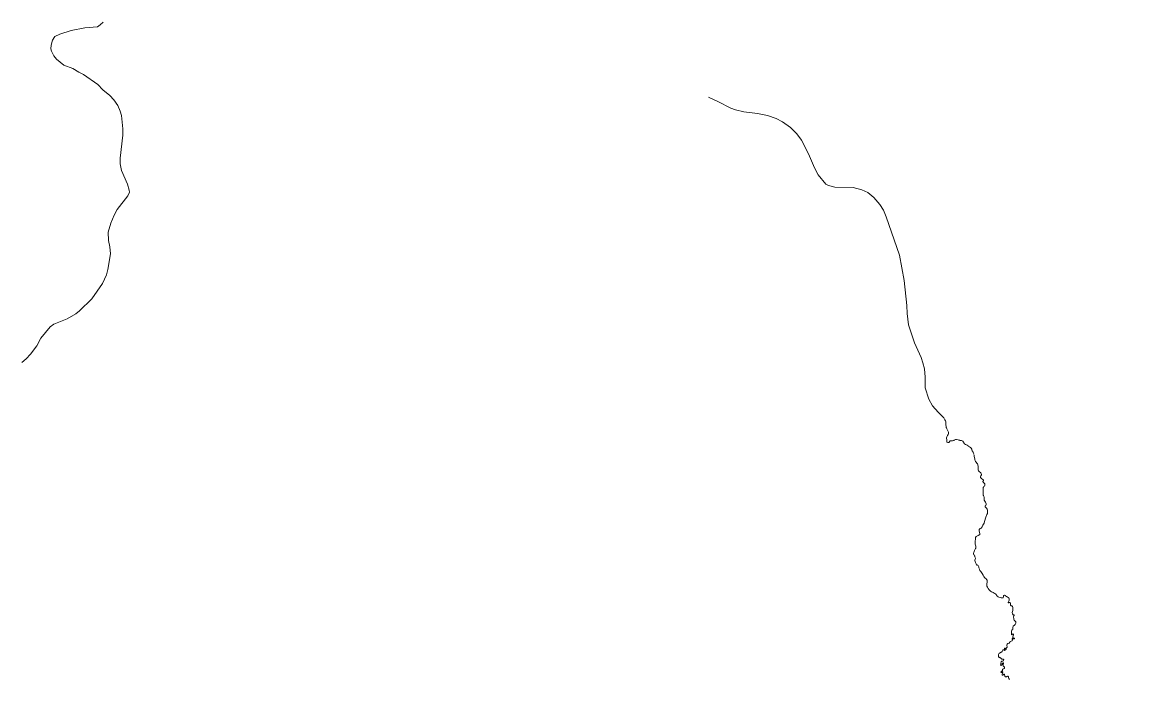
# Model space of a CAD drawing. Extents: x -1643653 to 4543381, y 1624270 to 13878484.
# Drawn here: x 611206 to 613171, y 8910770 to 8911918 of the extents above; entities that cross this region are included whole.
import ezdxf

# ---------------------------------------------------------------- set-up
doc = ezdxf.new("R2010")
doc.units = 0
doc.header["$LTSCALE"] = 200
doc.layers.add('1', color=7, linetype='Continuous', lineweight=13)
doc.layers.add('6', color=7, linetype='Continuous', lineweight=13)

msp = doc.modelspace()

# ---------------------------------------------------------------- linework, layer by layer
at = {"layer": '1', "lineweight": 25}
msp.add_spline([(814781, 9009175.5), (814787.2, 9009173.4), (814796.9, 9009173.4), (814799.4, 9009172.4), (814805.1, 9009174.5), (814805.6, 9009176.5), (814811.7, 9009179.5), (814811.7, 9009179.5), (814801.5, 9009181), (814790.7, 9009181.5), (814784.1, 9009183.1), (814777.4, 9009185.1), (814778.4, 9009175.5)], degree=3, dxfattribs=at)
at = {"layer": '6'}
for points in [[(611346.6, 8911918.6), (611341.8, 8911913.5), (611336.8, 8911909.9), (611314.8, 8911908.6), (611290.6, 8911903.9), (611270.9, 8911897.5), (611262.2, 8911893.5), (611258, 8911886.6), (611255.8, 8911878.4), (611255.1, 8911871.9), (611256.3, 8911867.8), (611260.7, 8911859.5), (611265.5, 8911853.4), (611278.1, 8911843.3), (611294, 8911837.2), (611304.4, 8911830.6), (611312.3, 8911826.8), (611337.4, 8911809.1), (611346.5, 8911800.1), (611358.8, 8911790), (611365.5, 8911782.4)], [(611365.5, 8911782.4), (611372.5, 8911772.3), (611376.6, 8911762.8), (611378.7, 8911755.3), (611381.2, 8911731.8), (611381, 8911720.4), (611376.7, 8911680.5), (611376.8, 8911670.6), (611379.1, 8911658.8), (611389.3, 8911634.7), (611392.4, 8911624.7), (611392.8, 8911620.8), (611390.2, 8911614.4), (611371.5, 8911590.3), (611366.1, 8911580.4), (611360.3, 8911566.7), (611355.8, 8911550.8), (611356.1, 8911536.6), (611358.7, 8911525.1), (611359.8, 8911512.8), (611355.3, 8911485.4), (611352.6, 8911476.1), (611345.4, 8911461.1), (611327.1, 8911434.5), (611305.5, 8911413.2), (611299.2, 8911408.2), (611283.9, 8911399.1), (611260.6, 8911389.7), (611254.3, 8911385.1), (611238.1, 8911365.5), (611230.6, 8911352.3), (611219.7, 8911337.7), (611212.4, 8911329.5), (611204.8, 8911322.9)], [(612405.4, 8911786.9), (612421.9, 8911779.7), (612444.2, 8911767.9), (612452.9, 8911764.7), (612467, 8911761.3), (612491.4, 8911758.4), (612508.9, 8911754.9), (612524, 8911749.8), (612535, 8911743.9), (612548.6, 8911733.8), (612559.7, 8911722.7), (612568.1, 8911711.9), (612580.6, 8911688.2), (612590.9, 8911663.6), (612597.2, 8911651.2), (612610.8, 8911634.7), (612615.1, 8911632.4), (612626.2, 8911629.9), (612658.6, 8911628.8), (612673.5, 8911625.1), (612683.9, 8911620.1), (612694.8, 8911611.3), (612705, 8911599.6), (612711.5, 8911589.3), (612716.3, 8911577.6), (612739.5, 8911510.5), (612747.7, 8911466.3), (612752.2, 8911422.9), (612752.6, 8911408.8), (612755.4, 8911389), (612765.9, 8911357.3), (612777.4, 8911331.4), (612780.4, 8911322.6), (612782.9, 8911311.6), (612784.4, 8911297.5), (612784.2, 8911278.4), (612790.5, 8911258.6), (612797.4, 8911247.3), (612807.2, 8911235.8), (612817.1, 8911225.9)], [(612817.1, 8911225.9), (612817.4, 8911225), (612818, 8911223.9), (612818.6, 8911222.4), (612819.6, 8911220.8), (612820.4, 8911219.5), (612820.6, 8911218.7), (612820.6, 8911217.4), (612820.3, 8911215.9), (612820.2, 8911213.9), (612820.4, 8911213), (612821.1, 8911211.6), (612821.3, 8911210.5), (612821, 8911209.4)], [(612821, 8911209.4), (612821.6, 8911208.3), (612822.4, 8911206.7), (612823.2, 8911204.4), (612824.9, 8911200.9), (612825.3, 8911199.8), (612825.2, 8911198.6), (612824.6, 8911197.1), (612823.1, 8911195.1), (612822, 8911193.1), (612821.4, 8911190.8), (612822.3, 8911187), (612822.3, 8911184.5), (612822.3, 8911183.5)], [(612822.3, 8911183.6), (612823.9, 8911183.1), (612824.8, 8911183), (612825.5, 8911183.1), (612826.4, 8911183.6), (612827.5, 8911185), (612828.1, 8911185.7), (612829, 8911186), (612830.5, 8911186), (612832.3, 8911185.9), (612834.3, 8911186.6), (612835.2, 8911187), (612837.1, 8911188), (612838.2, 8911188.2), (612839.3, 8911188), (612841.9, 8911187.6), (612843.1, 8911187.2), (612844.3, 8911186.8), (612845.2, 8911186.6)], [(612845.8, 8911186.4), (612847.8, 8911186.2), (612848.8, 8911185.9), (612850.1, 8911185.3), (612851.1, 8911183.4), (612851.8, 8911182.1), (612853.2, 8911180.4), (612854.8, 8911179.4), (612856.6, 8911178.8), (612858, 8911178), (612859.3, 8911176.8), (612860.2, 8911175.8), (612861.6, 8911175.2), (612863.6, 8911174.4), (612864.9, 8911173.1), (612865.7, 8911171.2), (612866, 8911169.8), (612866.6, 8911168.1), (612868, 8911166.1), (612868.8, 8911164.7), (612869.4, 8911162.7), (612869.5, 8911162.2)], [(612870, 8911160.6), (612870.2, 8911158.5), (612871, 8911154.3), (612871.2, 8911152.6), (612871.6, 8911151.3), (612872.5, 8911149.8), (612875.7, 8911145.6), (612876.6, 8911143.7), (612876.9, 8911140.7), (612877, 8911138.6), (612877, 8911136), (612877.1, 8911134.4), (612877.8, 8911133.5), (612878.8, 8911132.1), (612881.5, 8911129.7), (612882.5, 8911128.8), (612882.8, 8911126.8), (612882.6, 8911126.4), (612881.7, 8911124.8), (612881, 8911123.3), (612881, 8911122.3), (612881.3, 8911121.4), (612882.3, 8911120.3), (612883.6, 8911119.2), (612885, 8911118.3), (612885.8, 8911117.8), (612886.2, 8911116.9), (612886.3, 8911116), (612885.4, 8911114.6), (612885.2, 8911114.1), (612885.6, 8911113.2), (612886.1, 8911112.8), (612886.9, 8911112.2), (612887.6, 8911111.8), (612888.3, 8911111.2), (612888.6, 8911110.8), (612888.7, 8911110.1), (612888.7, 8911109.2), (612888.5, 8911108.4), (612887.9, 8911106.8), (612887.2, 8911106.1), (612886.2, 8911105), (612885.7, 8911103.9), (612885.5, 8911103.1), (612885.7, 8911101.4), (612886, 8911100.1), (612886, 8911096.1)], [(612886, 8911096.1), (612886, 8911095.7), (612885.7, 8911092.9), (612885.7, 8911091.7), (612885.9, 8911090.9), (612886.2, 8911089.9), (612886.9, 8911088.7), (612887.5, 8911087), (612887.5, 8911085.5), (612887.3, 8911084.3), (612887.3, 8911083.3), (612887.7, 8911082.1), (612888.8, 8911080.4), (612889.9, 8911078.4), (612890.8, 8911075.4), (612890.9, 8911074.4), (612890.3, 8911072.9), (612889.5, 8911072.2), (612889.2, 8911071.4), (612889.4, 8911070.4), (612890, 8911069.6), (612891.6, 8911068.2), (612893, 8911066.1), (612893.2, 8911064.9), (612893.2, 8911062.9), (612893.2, 8911061.3), (612893.3, 8911060.2), (612893.2, 8911058.7), (612892.1, 8911056.8), (612890.5, 8911052.5), (612888.3, 8911044.8), (612887.3, 8911042), (612885.3, 8911038), (612883.9, 8911035.1), (612882.5, 8911033.2), (612880.3, 8911032.3), (612879.2, 8911031.5), (612878.8, 8911030.7), (612878.8, 8911029.7), (612878.8, 8911028.4), (612879.6, 8911025.6), (612880.2, 8911023.6), (612880.1, 8911022.8), (612879.7, 8911022.1), (612879.1, 8911021.3), (612877.8, 8911020.6), (612876.9, 8911020.3), (612875.7, 8911019.9), (612873.7, 8911018.5), (612872.5, 8911016.7), (612872.3, 8911013), (612871.7, 8911010.8), (612871.5, 8911009.2), (612871.5, 8911007.4), (612871.6, 8911006.2), (612872, 8911005.1), (612872.5, 8911003.1), (612873, 8911001.7), (612872.9, 8911000.1), (612872.7, 8910998.3), (612872.1, 8910997.4), (612871.8, 8910996.5), (612870.5, 8910994.1), (612869.2, 8910990.6), (612868.7, 8910989.1), (612868.6, 8910988.1), (612869.5, 8910986.6), (612870, 8910986.1), (612870.8, 8910984.9), (612871.2, 8910984.1), (612871.4, 8910982.9), (612871.7, 8910981.6), (612872.1, 8910980.7), (612872.2, 8910979.9), (612871.8, 8910978.7), (612871.1, 8910977.3), (612871.1, 8910976.3), (612871.5, 8910974.7), (612872.4, 8910973.2), (612873.5, 8910970.8), (612874.1, 8910968.9), (612874.6, 8910968.5), (612875.2, 8910968.6), (612875.7, 8910968.5), (612876.9, 8910968), (612877.6, 8910966.4), (612878, 8910965.1), (612878.2, 8910963.9), (612879.1, 8910961.1), (612880, 8910959.1), (612881.5, 8910957.1), (612884, 8910953.5), (612886, 8910950.8), (612887.1, 8910948.4), (612888.1, 8910946.9), (612889.3, 8910945.7), (612891.2, 8910944.1), (612892.2, 8910942.9), (612892.5, 8910941.8), (612892.8, 8910940.3), (612892.8, 8910939.2)], [(612892.8, 8910939.2), (612892.5, 8910938), (612892, 8910936.1), (612891.9, 8910933.6), (612892.3, 8910931.7), (612893.3, 8910929.9), (612894.7, 8910927.6), (612896.3, 8910925.2), (612898.7, 8910923), (612900.5, 8910921.5), (612901.9, 8910920.9), (612903.3, 8910920.3), (612905.2, 8910919.5), (612906.3, 8910918.5), (612908, 8910917.3), (612909.5, 8910915.3), (612910.4, 8910913.9), (612912.2, 8910913.1), (612913.4, 8910912.4), (612915.2, 8910911.6), (612917, 8910911.1), (612918, 8910910.9), (612919.8, 8910910.9), (612920.8, 8910911.3), (612921, 8910911.8), (612921.2, 8910912.6), (612921.2, 8910913.6), (612921.1, 8910914.2), (612921.6, 8910915), (612922.3, 8910915.8), (612922.8, 8910915.8), (612924, 8910915.4), (612925, 8910914.6), (612926.6, 8910913.2), (612928, 8910912.6), (612929.2, 8910911.8), (612930.2, 8910911.3), (612930.6, 8910911), (612931, 8910910.2), (612931.2, 8910908.8), (612931.2, 8910907.2), (612930.8, 8910905.6), (612930, 8910904.3), (612929.8, 8910903.6), (612929.7, 8910903), (612929.7, 8910902.6), (612930.1, 8910902.2), (612930.5, 8910902.2), (612931.1, 8910902.5), (612931.5, 8910902.7), (612932.4, 8910902.8), (612932.9, 8910902.7), (612933.5, 8910902.1), (612933.5, 8910900.6), (612933.5, 8910899.2), (612933.7, 8910898.3), (612934.1, 8910897.7), (612934.8, 8910897.4), (612935.7, 8910897.2), (612936.4, 8910896.8), (612937.1, 8910896.1), (612937.5, 8910895), (612937.7, 8910893.2), (612937.9, 8910890.7), (612937.7, 8910888.7), (612937.3, 8910887.1), (612936.7, 8910885.7), (612936.4, 8910884.7), (612937, 8910883.8), (612937.3, 8910883.4), (612937.4, 8910882.7), (612937.4, 8910882.1), (612937.5, 8910881.7), (612938, 8910881.3), (612938.7, 8910881.5), (612939.3, 8910881.6), (612940, 8910881.1), (612939.7, 8910880.3), (612939.3, 8910879.9), (612939, 8910878.4), (612938.9, 8910876.9), (612939.1, 8910875.8), (612939.3, 8910875), (612939.5, 8910873.6), (612939.9, 8910872.2), (612940.3, 8910871.4), (612941.8, 8910870.4), (612942.5, 8910869.8), (612942.9, 8910869.2), (612943, 8910868.4), (612942.9, 8910867), (612942.5, 8910865.5), (612941.6, 8910864.4), (612940.6, 8910863.4), (612938.5, 8910861.4), (612938.1, 8910860.8), (612937.9, 8910859.8), (612937.9, 8910858.4), (612937.8, 8910857.7), (612937.7, 8910856.6), (612937.5, 8910855.9)], [(612937.5, 8910855.9), (612936.5, 8910855.3), (612935.9, 8910854.3), (612935.5, 8910853.3), (612935.6, 8910851.6), (612935.5, 8910849.7), (612935.3, 8910847.8), (612935.5, 8910847), (612935.9, 8910846.6), (612936.3, 8910846.8), (612936.8, 8910847.3), (612937.2, 8910847.6), (612937.9, 8910847.9), (612938.5, 8910847.8), (612938.8, 8910847.2), (612939, 8910846.5), (612938.4, 8910844.6), (612937.7, 8910843), (612937.5, 8910842.2), (612937.5, 8910841.6), (612937.9, 8910841.1), (612938.3, 8910841.1), (612938.8, 8910841.1), (612940.1, 8910840.8), (612940.3, 8910840.4), (612940.3, 8910839.8), (612939.7, 8910839.6), (612938.9, 8910839.6), (612938.1, 8910839.8), (612937.2, 8910840.1), (612936.6, 8910840.2), (612936.3, 8910839.8), (612936.4, 8910839), (612936.9, 8910838.1), (612937.3, 8910836.9), (612936.7, 8910836), (612935.8, 8910836), (612934.5, 8910835.4), (612933.3, 8910835), (612932.8, 8910834.5), (612932.2, 8910833.6), (612931.2, 8910831.8), (612928.7, 8910831.4), (612927.6, 8910830.3), (612927.2, 8910828.9), (612927.1, 8910827.7), (612927.6, 8910825.7), (612927.8, 8910825.1), (612927.6, 8910824.5), (612927.1, 8910824), (612926.3, 8910823.6), (612926.1, 8910822.9), (612926.2, 8910822.3), (612926.4, 8910821.5), (612926.1, 8910821.2), (612925.9, 8910821.2), (612925.6, 8910821.5), (612925.1, 8910822), (612924.7, 8910822.3), (612924.5, 8910822.6), (612924.1, 8910822.8), (612923.6, 8910822.8), (612923.1, 8910822.6), (612923, 8910822.1), (612923.2, 8910821.4), (612923.5, 8910820.8), (612923.9, 8910820.1), (612924.1, 8910819.7), (612924, 8910819.3), (612923.6, 8910819), (612923.2, 8910819.1), (612922.8, 8910819.5), (612922, 8910820.1), (612921.6, 8910820.4), (612921.1, 8910820.4), (612920.5, 8910820.1), (612920, 8910819.4), (612919, 8910817.4), (612917.9, 8910816.3), (612917, 8910815.9), (612914.6, 8910814.4), (612913.7, 8910814.1), (612912.9, 8910813.4), (612912.3, 8910811.9), (612912.4, 8910809.3), (612912.5, 8910808.5), (612913.1, 8910807.8), (612913.4, 8910807.3), (612913.9, 8910806.9), (612914.8, 8910806.6), (612915.5, 8910806.3), (612916.3, 8910806.1), (612916.7, 8910805.6), (612917.3, 8910804.8), (612917.7, 8910804.2), (612918.1, 8910803.9), (612918.5, 8910803.7), (612919, 8910803.6), (612919.5, 8910803.7), (612920.1, 8910803.9), (612920.5, 8910804)], [(612920.5, 8910804), (612921, 8910804), (612921.5, 8910803.5), (612921.8, 8910802.7), (612921.5, 8910801.5), (612921.2, 8910801.1), (612920.3, 8910800.4), (612919.7, 8910800.2), (612918.6, 8910800.1), (612918, 8910800), (612917.5, 8910799.4), (612917.1, 8910799.1), (612916.9, 8910798.1), (612917, 8910796.9), (612916.8, 8910796.3), (612916.5, 8910795.6), (612916.4, 8910794.9), (612916.2, 8910794), (612916.5, 8910793.5), (612917, 8910793), (612917.8, 8910793.2), (612918.5, 8910794), (612919.3, 8910795.5), (612919.6, 8910796.3), (612919.9, 8910797.1), (612920.4, 8910797.3), (612920.9, 8910797.2), (612921.2, 8910796.6), (612921.4, 8910795.9), (612921, 8910794.6), (612920.5, 8910793.2), (612920.6, 8910792.4), (612921, 8910791.5), (612921.7, 8910791.2), (612922.7, 8910790.6), (612923.1, 8910790), (612923.3, 8910789.2), (612923.1, 8910788.2), (612922.4, 8910787.4), (612921.2, 8910787), (612920.4, 8910786.4), (612919.8, 8910785.5), (612919.6, 8910784.1), (612919.1, 8910783.5), (612917.4, 8910782), (612917, 8910781.2), (612916.8, 8910780.7), (612917.3, 8910780.3), (612918, 8910780.7), (612918.8, 8910781.4), (612919.4, 8910781.8), (612920, 8910781.8), (612920.3, 8910781.5), (612920.4, 8910780.8), (612919.7, 8910779.1), (612919.2, 8910777.3), (612919.2, 8910776.4), (612919.5, 8910775.9), (612920, 8910775.8), (612920.5, 8910775.9), (612921, 8910776), (612921.5, 8910777.2), (612921.8, 8910777.6), (612922.3, 8910777.6), (612922.8, 8910777.2), (612923.1, 8910776.6), (612923.5, 8910774.8), (612923.8, 8910774.1), (612924.1, 8910773.6), (612924.8, 8910773), (612925.6, 8910772.9), (612926.5, 8910773.2), (612927.1, 8910773.6), (612928.2, 8910773.9), (612929, 8910773.8), (612929.5, 8910773.4), (612929.9, 8910772.8), (612930.3, 8910771.7), (612930.8, 8910770.1), (612931.6, 8910768.3)]]:
    msp.add_lwpolyline(points, dxfattribs=at)

doc.saveas('drawing.dxf')
